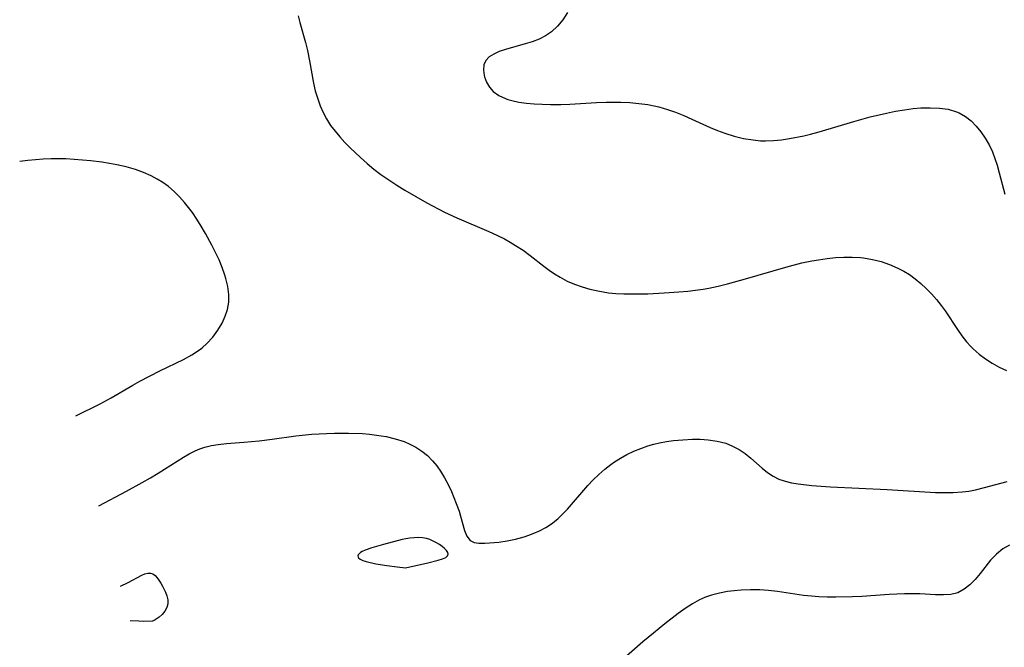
# Model space of a CAD drawing. Header units: metres. Extents: x 1073367 to 1082519, y 1569854 to 1574957.
# Tile 637 of 656: x 1079982 to 1080177, y 1570566 to 1570689. Entities that reach past the tile are written whole.
import ezdxf

# ---------------------------------------------------------------- set-up
doc = ezdxf.new("R2010")
doc.units = ezdxf.units.M
doc.layers.add('CGG_CurvaNivelLidar_v1', color=253, linetype='Continuous', lineweight=30)

msp = doc.modelspace()

# ---------------------------------------------------------------- linework, layer by layer
at = {"layer": 'CGG_CurvaNivelLidar_v1'}
for p, q in [((1080037.3666, 1570690.1229, 74.5), (1080037.6652, 1570688.8592, 74.5)), ((1080089.574, 1570689.3884, 75), (1080088.5238, 1570688.1247, 75)), ((1080090.4641, 1570690.7904, 75), (1080089.574, 1570689.3884, 75)), ((1080037.6652, 1570688.8592, 74.5), (1080038.7697, 1570684.8921, 74.5)), ((1080088.5238, 1570688.1247, 75), (1080087.3239, 1570687.0229, 75)), ((1080084.8755, 1570685.5714, 75), (1080083.534, 1570685.0554, 75)), ((1080086.1447, 1570686.2123, 75), (1080084.8755, 1570685.5714, 75)), ((1080087.3239, 1570687.0229, 75), (1080086.1447, 1570686.2123, 75)), ((1080038.7697, 1570684.8921, 74.5), (1080039.1518, 1570683.2866, 74.5)), ((1080082.1531, 1570684.6224, 75), (1080078.2401, 1570683.5121, 75)), ((1080083.534, 1570685.0554, 75), (1080082.1531, 1570684.6224, 75)), ((1080039.1518, 1570683.2866, 74.5), (1080039.5536, 1570681.2978, 74.5)), ((1080075.0021, 1570682.0552, 75), (1080074.3444, 1570681.3728, 75)), ((1080075.9114, 1570682.6162, 75), (1080075.0021, 1570682.0552, 75)), ((1080077.0084, 1570683.0912, 75), (1080075.9114, 1570682.6162, 75)), ((1080078.2401, 1570683.5121, 75), (1080077.0084, 1570683.0912, 75)), ((1080039.5536, 1570681.2978, 74.5), (1080040.3685, 1570676.8555, 74.5)), ((1080073.9732, 1570680.4759, 75), (1080073.9001, 1570679.4536, 75)), ((1080074.3444, 1570681.3728, 75), (1080073.9732, 1570680.4759, 75)), ((1080073.9001, 1570679.4536, 75), (1080074.0607, 1570678.3623, 75)), ((1080074.0607, 1570678.3623, 75), (1080074.1276, 1570678.0998, 75)), ((1080074.1276, 1570678.0998, 75), (1080074.5048, 1570677.0626, 75)), ((1080040.3685, 1570676.8555, 74.5), (1080040.7058, 1570675.3967, 74.5)), ((1080074.5048, 1570677.0626, 75), (1080075.0669, 1570676.079, 75)), ((1080075.0669, 1570676.079, 75), (1080075.8337, 1570675.2068, 75)), ((1080040.7058, 1570675.3967, 74.5), (1080041.1864, 1570673.7708, 74.5)), ((1080075.8337, 1570675.2068, 75), (1080076.9189, 1570674.4363, 75)), ((1080076.9189, 1570674.4363, 75), (1080078.2159, 1570673.839, 75)), ((1080078.2159, 1570673.839, 75), (1080078.7257, 1570673.6611, 75)), ((1080041.1864, 1570673.7708, 74.5), (1080041.6913, 1570672.4219, 74.5)), ((1080041.6913, 1570672.4219, 74.5), (1080042.2804, 1570671.1107, 74.5)), ((1080078.7257, 1570673.6611, 75), (1080079.474, 1570673.4433, 75)), ((1080079.474, 1570673.4433, 75), (1080080.8893, 1570673.1387, 75)), ((1080080.8893, 1570673.1387, 75), (1080082.3793, 1570672.9252, 75)), ((1080082.3793, 1570672.9252, 75), (1080083.9231, 1570672.7842, 75)), ((1080083.9231, 1570672.7842, 75), (1080085.5048, 1570672.7019, 75)), ((1080085.5048, 1570672.7019, 75), (1080087.1119, 1570672.668, 75)), ((1080087.1119, 1570672.668, 75), (1080089.1721, 1570672.6884, 75)), ((1080089.1721, 1570672.6884, 75), (1080090.9218, 1570672.7561, 75)), ((1080090.9218, 1570672.7561, 75), (1080096.1674, 1570673.0518, 75)), ((1080096.1674, 1570673.0518, 75), (1080098.1261, 1570673.1276, 75)), ((1080098.1261, 1570673.1276, 75), (1080099.7462, 1570673.1426, 75)), ((1080099.7462, 1570673.1426, 75), (1080101.0026, 1570673.1207, 75)), ((1080101.0026, 1570673.1207, 75), (1080102.7911, 1570673.0366, 75)), ((1080102.7911, 1570673.0366, 75), (1080104.5681, 1570672.8816, 75)), ((1080104.5681, 1570672.8816, 75), (1080106.328, 1570672.6414, 75)), ((1080106.328, 1570672.6414, 75), (1080108.523, 1570672.182, 75)), ((1080108.523, 1570672.182, 75), (1080110.1743, 1570671.699, 75)), ((1080158.6702, 1570671.8694, 75), (1080160.1876, 1570671.987, 75)), ((1080160.1876, 1570671.987, 75), (1080162.0377, 1570672.0383, 75)), ((1080162.0377, 1570672.0383, 75), (1080163.8403, 1570671.9631, 75)), ((1080163.8403, 1570671.9631, 75), (1080165.5722, 1570671.7187, 75)), ((1080042.2804, 1570671.1107, 74.5), (1080042.9494, 1570669.8416, 74.5)), ((1080110.1743, 1570671.699, 75), (1080111.8019, 1570671.1259, 75)), ((1080111.8019, 1570671.1259, 75), (1080113.4095, 1570670.4849, 75)), ((1080113.4095, 1570670.4849, 75), (1080114.9999, 1570669.7947, 75)), ((1080146.999, 1570669.3485, 75), (1080150.161, 1570670.2134, 75)), ((1080150.161, 1570670.2134, 75), (1080153.4168, 1570670.9888, 75)), ((1080153.4168, 1570670.9888, 75), (1080155.181, 1570671.349, 75)), ((1080155.181, 1570671.349, 75), (1080156.9406, 1570671.6497, 75)), ((1080156.9406, 1570671.6497, 75), (1080158.6702, 1570671.8694, 75)), ((1080165.5722, 1570671.7187, 75), (1080167.2036, 1570671.2467, 75)), ((1080167.2036, 1570671.2467, 75), (1080167.7516, 1570671.0108, 75)), ((1080167.7516, 1570671.0108, 75), (1080168.9666, 1570670.3092, 75)), ((1080168.9666, 1570670.3092, 75), (1080170.0855, 1570669.4315, 75)), ((1080042.9494, 1570669.8416, 74.5), (1080043.7451, 1570668.5564, 74.5)), ((1080043.7451, 1570668.5564, 74.5), (1080044.608, 1570667.3827, 74.5)), ((1080114.9999, 1570669.7947, 75), (1080118.623, 1570668.145, 75)), ((1080118.623, 1570668.145, 75), (1080120.0699, 1570667.5342, 75)), ((1080140.1159, 1570667.2679, 75), (1080146.999, 1570669.3485, 75)), ((1080170.0855, 1570669.4315, 75), (1080171.1143, 1570668.4103, 75)), ((1080171.1143, 1570668.4103, 75), (1080172.0535, 1570667.2693, 75)), ((1080044.608, 1570667.3827, 74.5), (1080045.5516, 1570666.2603, 74.5)), ((1080045.5516, 1570666.2603, 74.5), (1080046.5561, 1570665.1764, 74.5)), ((1080120.0699, 1570667.5342, 75), (1080121.5334, 1570666.9839, 75)), ((1080121.5334, 1570666.9839, 75), (1080123.362, 1570666.4171, 75)), ((1080123.362, 1570666.4171, 75), (1080125.2156, 1570665.9765, 75)), ((1080134.2641, 1570665.9522, 75), (1080137.1311, 1570666.5063, 75)), ((1080137.1311, 1570666.5063, 75), (1080138.4121, 1570666.8073, 75)), ((1080138.4121, 1570666.8073, 75), (1080140.1159, 1570667.2679, 75)), ((1080172.0535, 1570667.2693, 75), (1080172.8937, 1570666.0362, 75)), ((1080046.5561, 1570665.1764, 74.5), (1080047.6054, 1570664.1207, 74.5)), ((1080125.2156, 1570665.9765, 75), (1080127.0864, 1570665.6696, 75)), ((1080127.0864, 1570665.6696, 75), (1080128.5689, 1570665.5359, 75)), ((1080128.5689, 1570665.5359, 75), (1080129.5259, 1570665.5104, 75)), ((1080129.5259, 1570665.5104, 75), (1080131.102, 1570665.5666, 75)), ((1080131.102, 1570665.5666, 75), (1080132.6818, 1570665.7216, 75)), ((1080132.6818, 1570665.7216, 75), (1080134.2641, 1570665.9522, 75)), ((1080172.8937, 1570666.0362, 75), (1080173.6421, 1570664.7185, 75)), ((1080173.6421, 1570664.7185, 75), (1080174.295, 1570663.3284, 75)), ((1080047.6054, 1570664.1207, 74.5), (1080049.6569, 1570662.1916, 74.5)), ((1080049.6569, 1570662.1916, 74.5), (1080050.9592, 1570661.0455, 74.5)), ((1080174.295, 1570663.3284, 75), (1080174.7939, 1570662.0364, 75)), ((1079984.0236, 1570661.6086, 74.5), (1079982.3941, 1570661.3971, 74.5)), ((1079985.5337, 1570661.764, 74.5), (1079984.0236, 1570661.6086, 74.5)), ((1079987.0454, 1570661.8831, 74.5), (1079985.5337, 1570661.764, 74.5)), ((1079988.5744, 1570661.9564, 74.5), (1079987.0454, 1570661.8831, 74.5)), ((1079989.8472, 1570661.9741, 74.5), (1079988.5744, 1570661.9564, 74.5)), ((1079991.4893, 1570661.9398, 74.5), (1079989.8472, 1570661.9741, 74.5)), ((1079993.1304, 1570661.8524, 74.5), (1079991.4893, 1570661.9398, 74.5)), ((1079996.4041, 1570661.5581, 74.5), (1079993.1304, 1570661.8524, 74.5)), ((1079998.6187, 1570661.2782, 74.5), (1079996.4041, 1570661.5581, 74.5)), ((1080000.0996, 1570661.0405, 74.5), (1079998.6187, 1570661.2782, 74.5)), ((1080001.5684, 1570660.763, 74.5), (1080000.0996, 1570661.0405, 74.5)), ((1080003.4277, 1570660.3467, 74.5), (1080001.5684, 1570660.763, 74.5)), ((1080005.2486, 1570659.8347, 74.5), (1080003.4277, 1570660.3467, 74.5)), ((1080050.9592, 1570661.0455, 74.5), (1080052.2971, 1570659.9366, 74.5)), ((1080174.7939, 1570662.0364, 75), (1080175.2298, 1570660.7057, 75)), ((1080175.2298, 1570660.7057, 75), (1080175.6598, 1570659.2045, 75)), ((1080006.8154, 1570659.2737, 74.5), (1080005.2486, 1570659.8347, 74.5)), ((1080008.3296, 1570658.6029, 74.5), (1080006.8154, 1570659.2737, 74.5)), ((1080009.5171, 1570657.9703, 74.5), (1080008.3296, 1570658.6029, 74.5)), ((1080052.2971, 1570659.9366, 74.5), (1080053.6759, 1570658.8761, 74.5)), ((1080053.6759, 1570658.8761, 74.5), (1080055.2146, 1570657.796, 74.5)), ((1080175.6598, 1570659.2045, 75), (1080176.7864, 1570654.9889, 75)), ((1080010.6565, 1570657.2596, 74.5), (1080009.5171, 1570657.9703, 74.5)), ((1080011.7409, 1570656.4683, 74.5), (1080010.6565, 1570657.2596, 74.5)), ((1080012.8603, 1570655.5059, 74.5), (1080011.7409, 1570656.4683, 74.5)), ((1080055.2146, 1570657.796, 74.5), (1080056.7951, 1570656.771, 74.5)), ((1080056.7951, 1570656.771, 74.5), (1080058.4051, 1570655.7873, 74.5)), ((1080013.9143, 1570654.4592, 74.5), (1080012.8603, 1570655.5059, 74.5)), ((1080014.9111, 1570653.344, 74.5), (1080013.9143, 1570654.4592, 74.5)), ((1080058.4051, 1570655.7873, 74.5), (1080062.7473, 1570653.3072, 74.5)), ((1080015.7044, 1570652.3669, 74.5), (1080014.9111, 1570653.344, 74.5)), ((1080062.7473, 1570653.3072, 74.5), (1080066.2167, 1570651.4447, 74.5)), ((1080016.4601, 1570651.3532, 74.5), (1080015.7044, 1570652.3669, 74.5)), ((1080017.3618, 1570650.0236, 74.5), (1080016.4601, 1570651.3532, 74.5)), ((1080066.2167, 1570651.4447, 74.5), (1080068.613, 1570650.3087, 74.5)), ((1080018.2148, 1570648.6539, 74.5), (1080017.3618, 1570650.0236, 74.5)), ((1080019.0317, 1570647.2578, 74.5), (1080018.2148, 1570648.6539, 74.5)), ((1080068.613, 1570650.3087, 74.5), (1080074.9657, 1570647.6171, 74.5)), ((1080020.3007, 1570644.949, 74.5), (1080019.0317, 1570647.2578, 74.5)), ((1080074.9657, 1570647.6171, 74.5), (1080076.522, 1570646.9107, 74.5)), ((1080076.522, 1570646.9107, 74.5), (1080078.046, 1570646.1515, 74.5)), ((1080021.0456, 1570643.4882, 74.5), (1080020.3007, 1570644.949, 74.5)), ((1080078.046, 1570646.1515, 74.5), (1080079.1548, 1570645.5392, 74.5)), ((1080079.1548, 1570645.5392, 74.5), (1080080.237, 1570644.8853, 74.5)), ((1080080.237, 1570644.8853, 74.5), (1080081.6967, 1570643.9091, 74.5)), ((1080021.7353, 1570642.0057, 74.5), (1080021.0456, 1570643.4882, 74.5)), ((1080081.6967, 1570643.9091, 74.5), (1080083.1087, 1570642.8717, 74.5)), ((1080083.1087, 1570642.8717, 74.5), (1080085.8244, 1570640.7529, 74.5)), ((1080022.3524, 1570640.5145, 74.5), (1080021.7353, 1570642.0057, 74.5)), ((1080133.5394, 1570640.5993, 74.5), (1080136.6825, 1570641.4104, 74.5)), ((1080136.6825, 1570641.4104, 74.5), (1080138.6669, 1570641.8324, 74.5)), ((1080138.6669, 1570641.8324, 74.5), (1080140.0205, 1570642.0655, 74.5)), ((1080140.0205, 1570642.0655, 74.5), (1080141.6758, 1570642.2973, 74.5)), ((1080141.6758, 1570642.2973, 74.5), (1080143.331, 1570642.4688, 74.5)), ((1080143.331, 1570642.4688, 74.5), (1080144.9821, 1570642.5697, 74.5)), ((1080144.9821, 1570642.5697, 74.5), (1080146.6247, 1570642.5846, 74.5)), ((1080146.6247, 1570642.5846, 74.5), (1080148.2534, 1570642.4921, 74.5)), ((1080148.2534, 1570642.4921, 74.5), (1080148.8816, 1570642.4214, 74.5)), ((1080148.8816, 1570642.4214, 74.5), (1080150.6295, 1570642.1206, 74.5)), ((1080150.6295, 1570642.1206, 74.5), (1080152.3454, 1570641.6832, 74.5)), ((1080152.3454, 1570641.6832, 74.5), (1080154.0202, 1570641.1183, 74.5)), ((1080154.0202, 1570641.1183, 74.5), (1080155.6415, 1570640.4241, 74.5)), ((1080022.8816, 1570639.0201, 74.5), (1080022.3524, 1570640.5145, 74.5)), ((1080023.0902, 1570638.3305, 74.5), (1080022.8816, 1570639.0201, 74.5)), ((1080085.8244, 1570640.7529, 74.5), (1080086.8689, 1570639.985, 74.5)), ((1080086.8689, 1570639.985, 74.5), (1080087.9391, 1570639.2586, 74.5)), ((1080087.9391, 1570639.2586, 74.5), (1080089.0406, 1570638.587, 74.5)), ((1080125.6251, 1570638.301, 74.5), (1080133.5394, 1570640.5993, 74.5)), ((1080155.6415, 1570640.4241, 74.5), (1080156.8061, 1570639.8168, 74.5)), ((1080156.8061, 1570639.8168, 74.5), (1080157.9258, 1570639.1298, 74.5)), ((1080157.9258, 1570639.1298, 74.5), (1080159.0899, 1570638.2893, 74.5)), ((1080023.4627, 1570636.7635, 74.5), (1080023.0902, 1570638.3305, 74.5)), ((1080089.0406, 1570638.587, 74.5), (1080090.4379, 1570637.8557, 74.5)), ((1080090.4379, 1570637.8557, 74.5), (1080091.885, 1570637.2267, 74.5)), ((1080091.885, 1570637.2267, 74.5), (1080093.3688, 1570636.7013, 74.5)), ((1080120.206, 1570636.8591, 74.5), (1080122.023, 1570637.3047, 74.5)), ((1080122.023, 1570637.3047, 74.5), (1080125.6251, 1570638.301, 74.5)), ((1080159.0899, 1570638.2893, 74.5), (1080160.1997, 1570637.3679, 74.5)), ((1080160.1997, 1570637.3679, 74.5), (1080161.2608, 1570636.3807, 74.5)), ((1080023.6633, 1570635.2105, 74.5), (1080023.4627, 1570636.7635, 74.5)), ((1080023.646, 1570633.6826, 74.5), (1080023.6633, 1570635.2105, 74.5)), ((1080093.3688, 1570636.7013, 74.5), (1080094.8871, 1570636.2655, 74.5)), ((1080094.8871, 1570636.2655, 74.5), (1080096.432, 1570635.9099, 74.5)), ((1080096.432, 1570635.9099, 74.5), (1080097.495, 1570635.712, 74.5)), ((1080097.495, 1570635.712, 74.5), (1080098.5669, 1570635.553, 74.5)), ((1080098.5669, 1570635.553, 74.5), (1080099.9936, 1570635.4072, 74.5)), ((1080099.9936, 1570635.4072, 74.5), (1080101.5632, 1570635.3225, 74.5)), ((1080101.5632, 1570635.3225, 74.5), (1080103.1426, 1570635.2969, 74.5)), ((1080103.1426, 1570635.2969, 74.5), (1080106.3214, 1570635.3572, 74.5)), ((1080106.3214, 1570635.3572, 74.5), (1080109.539, 1570635.5018, 74.5)), ((1080109.539, 1570635.5018, 74.5), (1080112.4268, 1570635.7081, 74.5)), ((1080112.4268, 1570635.7081, 74.5), (1080114.2336, 1570635.8832, 74.5)), ((1080114.2336, 1570635.8832, 74.5), (1080117.2087, 1570636.2753, 74.5)), ((1080117.2087, 1570636.2753, 74.5), (1080118.3785, 1570636.4771, 74.5)), ((1080118.3785, 1570636.4771, 74.5), (1080120.206, 1570636.8591, 74.5)), ((1080161.2608, 1570636.3807, 74.5), (1080162.292, 1570635.3213, 74.5)), ((1080162.292, 1570635.3213, 74.5), (1080163.273, 1570634.2107, 74.5)), ((1080023.3935, 1570632.2725, 74.5), (1080023.646, 1570633.6826, 74.5)), ((1080163.273, 1570634.2107, 74.5), (1080164.1979, 1570633.0508, 74.5)), ((1080164.1979, 1570633.0508, 74.5), (1080164.9803, 1570631.9675, 74.5)), ((1080022.9413, 1570630.8991, 74.5), (1080023.3935, 1570632.2725, 74.5)), ((1080164.9803, 1570631.9675, 74.5), (1080167.4275, 1570628.3077, 74.5)), ((1080021.4726, 1570628.1311, 74.5), (1080022.3262, 1570629.5676, 74.5)), ((1080022.3262, 1570629.5676, 74.5), (1080022.9413, 1570630.8991, 74.5)), ((1080020.4677, 1570626.7754, 74.5), (1080021.4726, 1570628.1311, 74.5)), ((1080167.4275, 1570628.3077, 74.5), (1080168.3038, 1570627.0656, 74.5)), ((1080018.3723, 1570624.6828, 74.5), (1080019.3195, 1570625.5246, 74.5)), ((1080019.3195, 1570625.5246, 74.5), (1080020.4677, 1570626.7754, 74.5)), ((1080168.3038, 1570627.0656, 74.5), (1080169.2285, 1570625.8753, 74.5)), ((1080169.2285, 1570625.8753, 74.5), (1080170.0223, 1570624.9742, 74.5)), ((1080016.3384, 1570623.2965, 74.5), (1080017.8772, 1570624.3019, 74.5)), ((1080017.8772, 1570624.3019, 74.5), (1080018.3723, 1570624.6828, 74.5)), ((1080170.0223, 1570624.9742, 74.5), (1080170.4953, 1570624.4936, 74.5)), ((1080170.4953, 1570624.4936, 74.5), (1080171.6665, 1570623.4541, 74.5)), ((1080171.6665, 1570623.4541, 74.5), (1080172.9248, 1570622.5133, 74.5)), ((1080010.0596, 1570620.1298, 74.5), (1080014.6928, 1570622.3982, 74.5)), ((1080014.6928, 1570622.3982, 74.5), (1080016.3384, 1570623.2965, 74.5)), ((1080172.9248, 1570622.5133, 74.5), (1080174.256, 1570621.6627, 74.5)), ((1080174.256, 1570621.6627, 74.5), (1080175.6501, 1570620.8989, 74.5)), ((1080006.0748, 1570618.0759, 74.5), (1080010.0596, 1570620.1298, 74.5)), ((1080175.6501, 1570620.8989, 74.5), (1080177.0787, 1570620.2274, 74.5)), ((1080004.6901, 1570617.3176, 74.5), (1080006.0748, 1570618.0759, 74.5)), ((1080000.4525, 1570614.8468, 74.5), (1080004.6901, 1570617.3176, 74.5)), ((1079993.4667, 1570611.2762, 74.5), (1079998.2999, 1570613.654, 74.5)), ((1079998.2999, 1570613.654, 74.5), (1080000.4525, 1570614.8468, 74.5)), ((1080040.0624, 1570607.6425, 74), (1080042.9588, 1570607.8111, 74)), ((1080042.9588, 1570607.8111, 74), (1080044.526, 1570607.8516, 74)), ((1080044.526, 1570607.8516, 74), (1080047.2716, 1570607.8589, 74)), ((1080047.2716, 1570607.8589, 74), (1080050.0189, 1570607.7526, 74)), ((1080023.1921, 1570605.8263, 74), (1080026.6045, 1570606.0583, 74)), ((1080026.6045, 1570606.0583, 74), (1080029.6163, 1570606.3178, 74)), ((1080029.6163, 1570606.3178, 74), (1080032.2168, 1570606.6508, 74)), ((1080032.2168, 1570606.6508, 74), (1080036.883, 1570607.3075, 74)), ((1080036.883, 1570607.3075, 74), (1080040.0624, 1570607.6425, 74)), ((1080050.0189, 1570607.7526, 74), (1080051.389, 1570607.6418, 74)), ((1080051.389, 1570607.6418, 74), (1080053.7174, 1570607.3421, 74)), ((1080053.7174, 1570607.3421, 74), (1080054.6779, 1570607.1705, 74)), ((1080054.6779, 1570607.1705, 74), (1080056.4808, 1570606.7563, 74)), ((1080056.4808, 1570606.7563, 74), (1080058.2169, 1570606.1993, 74)), ((1080058.2169, 1570606.1993, 74), (1080059.3968, 1570605.6949, 74)), ((1080107.4762, 1570605.6546, 74), (1080108.6118, 1570605.9188, 74)), ((1080108.6118, 1570605.9188, 74), (1080109.9941, 1570606.1778, 74)), ((1080109.9941, 1570606.1778, 74), (1080111.3843, 1570606.3787, 74)), ((1080111.3843, 1570606.3787, 74), (1080113.262, 1570606.5657, 74)), ((1080113.262, 1570606.5657, 74), (1080115.1305, 1570606.6556, 74)), ((1080115.1305, 1570606.6556, 74), (1080116.6791, 1570606.6489, 74)), ((1080116.6791, 1570606.6489, 74), (1080118.2018, 1570606.557, 74)), ((1080118.2018, 1570606.557, 74), (1080120.005, 1570606.3056, 74)), ((1080120.005, 1570606.3056, 74), (1080121.73, 1570605.8544, 74)), ((1080121.73, 1570605.8544, 74), (1080123.0618, 1570605.3069, 74)), ((1080015.8239, 1570603.7869, 74), (1080016.9841, 1570604.3619, 74)), ((1080016.9841, 1570604.3619, 74), (1080017.9568, 1570604.7648, 74)), ((1080017.9568, 1570604.7648, 74), (1080018.9524, 1570605.0989, 74)), ((1080018.9524, 1570605.0989, 74), (1080020.2229, 1570605.4152, 74)), ((1080020.2229, 1570605.4152, 74), (1080021.5217, 1570605.6392, 74)), ((1080021.5217, 1570605.6392, 74), (1080023.1921, 1570605.8263, 74)), ((1080059.3968, 1570605.6949, 74), (1080060.5243, 1570605.0984, 74)), ((1080060.5243, 1570605.0984, 74), (1080061.7251, 1570604.3169, 74)), ((1080061.7251, 1570604.3169, 74), (1080062.8402, 1570603.4248, 74)), ((1080102.2122, 1570603.6505, 74), (1080103.5595, 1570604.2946, 74)), ((1080103.5595, 1570604.2946, 74), (1080104.9414, 1570604.8592, 74)), ((1080104.9414, 1570604.8592, 74), (1080106.3536, 1570605.3402, 74)), ((1080106.3536, 1570605.3402, 74), (1080107.4762, 1570605.6546, 74)), ((1080123.0618, 1570605.3069, 74), (1080124.326, 1570604.6208, 74)), ((1080124.326, 1570604.6208, 74), (1080125.523, 1570603.8272, 74)), ((1080009.703, 1570599.9796, 74), (1080014.6868, 1570603.1424, 74)), ((1080014.6868, 1570603.1424, 74), (1080015.8239, 1570603.7869, 74)), ((1080062.8402, 1570603.4248, 74), (1080063.8557, 1570602.4223, 74)), ((1080063.8557, 1570602.4223, 74), (1080064.676, 1570601.4252, 74)), ((1080099.0383, 1570601.6904, 74), (1080099.7172, 1570602.1696, 74)), ((1080099.7172, 1570602.1696, 74), (1080100.9052, 1570602.9265, 74)), ((1080100.9052, 1570602.9265, 74), (1080102.2122, 1570603.6505, 74)), ((1080125.523, 1570603.8272, 74), (1080126.6502, 1570602.9517, 74)), ((1080126.6502, 1570602.9517, 74), (1080128.8913, 1570600.9604, 74)), ((1080064.676, 1570601.4252, 74), (1080065.4183, 1570600.356, 74)), ((1080065.4183, 1570600.356, 74), (1080066.2003, 1570599.0491, 74)), ((1080096.6679, 1570599.7185, 74), (1080097.8271, 1570600.7402, 74)), ((1080097.8271, 1570600.7402, 74), (1080099.0383, 1570601.6904, 74)), ((1080128.8913, 1570600.9604, 74), (1080129.9327, 1570600.1111, 74)), ((1080129.9327, 1570600.1111, 74), (1080131.0207, 1570599.3679, 74)), ((1080003.4435, 1570596.4322, 74), (1080006.5385, 1570598.1201, 74)), ((1080006.5385, 1570598.1201, 74), (1080008.1832, 1570599.0604, 74)), ((1080008.1832, 1570599.0604, 74), (1080009.703, 1570599.9796, 74)), ((1080066.2003, 1570599.0491, 74), (1080066.9108, 1570597.6947, 74)), ((1080094.4885, 1570597.5119, 74), (1080095.5559, 1570598.6389, 74)), ((1080095.5559, 1570598.6389, 74), (1080096.6679, 1570599.7185, 74)), ((1080131.0207, 1570599.3679, 74), (1080132.1712, 1570598.7772, 74)), ((1080132.1712, 1570598.7772, 74), (1080133.3971, 1570598.3678, 74)), ((1080133.3971, 1570598.3678, 74), (1080134.6969, 1570598.08, 74)), ((1080134.6969, 1570598.08, 74), (1080135.9823, 1570597.8601, 74)), ((1080172.7353, 1570597.1139, 74), (1080177.245, 1570598.3251, 74)), ((1079997.9772, 1570593.5134, 74), (1080003.4435, 1570596.4322, 74)), ((1080066.9108, 1570597.6947, 74), (1080067.5592, 1570596.3142, 74)), ((1080067.5592, 1570596.3142, 74), (1080068.518, 1570594.0026, 74)), ((1080090.4866, 1570592.8914, 74), (1080094.4885, 1570597.5119, 74)), ((1080135.9823, 1570597.8601, 74), (1080138.6929, 1570597.5222, 74)), ((1080138.6929, 1570597.5222, 74), (1080142.3622, 1570597.2525, 74)), ((1080142.3622, 1570597.2525, 74), (1080153.5547, 1570596.7606, 74)), ((1080153.5547, 1570596.7606, 74), (1080163.0554, 1570596.1761, 74)), ((1080163.0554, 1570596.1761, 74), (1080164.8189, 1570596.1171, 74)), ((1080164.8189, 1570596.1171, 74), (1080166.572, 1570596.1317, 74)), ((1080166.572, 1570596.1317, 74), (1080168.3632, 1570596.2596, 74)), ((1080168.3632, 1570596.2596, 74), (1080169.6691, 1570596.4442, 74)), ((1080169.6691, 1570596.4442, 74), (1080170.9684, 1570596.6949, 74)), ((1080170.9684, 1570596.6949, 74), (1080172.7353, 1570597.1139, 74)), ((1080068.518, 1570594.0026, 74), (1080069.0769, 1570592.4512, 74)), ((1080069.0769, 1570592.4512, 74), (1080069.3911, 1570591.4537, 74)), ((1080089.7759, 1570592.1336, 74), (1080090.4866, 1570592.8914, 74)), ((1080069.3911, 1570591.4537, 74), (1080070.1675, 1570588.6281, 74)), ((1080087.3148, 1570589.9615, 74), (1080088.5842, 1570590.984, 74)), ((1080088.5842, 1570590.984, 74), (1080089.7759, 1570592.1336, 74)), ((1080070.1675, 1570588.6281, 74), (1080070.6173, 1570587.51, 74)), ((1080083.7281, 1570588.0464, 74), (1080084.9706, 1570588.5929, 74)), ((1080084.9706, 1570588.5929, 74), (1080086.1717, 1570589.2258, 74)), ((1080086.1717, 1570589.2258, 74), (1080087.3148, 1570589.9615, 74)), ((1080057.8528, 1570586.8943, 74), (1080054.1662, 1570585.9019, 74)), ((1080058.558, 1570587.04, 74), (1080057.8528, 1570586.8943, 74)), ((1080059.3895, 1570587.1655, 74), (1080058.558, 1570587.04, 74)), ((1080060.2184, 1570587.2383, 74), (1080059.3895, 1570587.1655, 74)), ((1080061.0387, 1570587.2539, 74), (1080060.2184, 1570587.2383, 74)), ((1080061.8435, 1570587.2022, 74), (1080061.0387, 1570587.2539, 74)), ((1080062.6236, 1570587.0676, 74), (1080061.8435, 1570587.2022, 74)), ((1080063.3245, 1570586.8539, 74), (1080062.6236, 1570587.0676, 74)), ((1080063.9936, 1570586.5709, 74), (1080063.3245, 1570586.8539, 74)), ((1080064.6283, 1570586.2381, 74), (1080063.9936, 1570586.5709, 74)), ((1080070.6173, 1570587.51, 74), (1080071.2535, 1570586.7069, 74)), ((1080071.2535, 1570586.7069, 74), (1080072.0375, 1570586.3213, 74)), ((1080076.9398, 1570586.3872, 74), (1080078.5834, 1570586.5991, 74)), ((1080078.5834, 1570586.5991, 74), (1080080.2393, 1570586.9338, 74)), ((1080080.2393, 1570586.9338, 74), (1080081.9102, 1570587.396, 74)), ((1080081.9102, 1570587.396, 74), (1080082.8236, 1570587.7026, 74)), ((1080082.8236, 1570587.7026, 74), (1080083.7281, 1570588.0464, 74)), ((1080049.985, 1570584.4987, 74), (1080049.6304, 1570584.2888, 74)), ((1080050.5507, 1570584.7596, 74), (1080049.985, 1570584.4987, 74)), ((1080051.8926, 1570585.2368, 74), (1080050.5507, 1570584.7596, 74)), ((1080054.1662, 1570585.9019, 74), (1080051.8926, 1570585.2368, 74)), ((1080065.222, 1570585.8712, 74), (1080064.6283, 1570586.2381, 74)), ((1080065.7636, 1570585.4841, 74), (1080065.222, 1570585.8712, 74)), ((1080066.2363, 1570585.0887, 74), (1080065.7636, 1570585.4841, 74)), ((1080066.6159, 1570584.6968, 74), (1080066.2363, 1570585.0887, 74)), ((1080066.8686, 1570584.3204, 74), (1080066.6159, 1570584.6968, 74)), ((1080072.0375, 1570586.3213, 74), (1080073.0111, 1570586.1707, 74)), ((1080073.0111, 1570586.1707, 74), (1080074.1361, 1570586.1723, 74)), ((1080074.1361, 1570586.1723, 74), (1080076.9398, 1570586.3872, 74)), ((1080176.3427, 1570585.0334, 74), (1080175.0833, 1570584.0171, 74)), ((1080177.6745, 1570585.7522, 74), (1080176.3427, 1570585.0334, 74)), ((1080049.1861, 1570583.8487, 74), (1080049.1166, 1570583.6343, 74)), ((1080049.1166, 1570583.6343, 74), (1080049.1459, 1570583.4267, 74)), ((1080049.1459, 1570583.4267, 74), (1080049.2631, 1570583.2356, 74)), ((1080049.3538, 1570584.0652, 74), (1080049.1861, 1570583.8487, 74)), ((1080049.2631, 1570583.2356, 74), (1080049.5872, 1570582.9763, 74)), ((1080049.6304, 1570584.2888, 74), (1080049.3538, 1570584.0652, 74)), ((1080049.5872, 1570582.9763, 74), (1080050.0752, 1570582.741, 74)), ((1080050.0752, 1570582.741, 74), (1080050.7791, 1570582.5153, 74)), ((1080062.9168, 1570582.2584, 74), (1080064.9753, 1570582.7915, 74)), ((1080064.9753, 1570582.7915, 74), (1080065.8172, 1570583.0733, 74)), ((1080065.8172, 1570583.0733, 74), (1080066.4414, 1570583.3583, 74)), ((1080066.4414, 1570583.3583, 74), (1080066.8023, 1570583.6478, 74)), ((1080066.8023, 1570583.6478, 74), (1080066.9487, 1570583.9728, 74)), ((1080066.9487, 1570583.9728, 74), (1080066.8686, 1570584.3204, 74)), ((1080173.9576, 1570582.817, 74), (1080171.873, 1570580.1785, 74)), ((1080175.0833, 1570584.0171, 74), (1080173.9576, 1570582.817, 74)), ((1080050.7791, 1570582.5153, 74), (1080052.6845, 1570582.0925, 74)), ((1080052.6845, 1570582.0925, 74), (1080054.8569, 1570581.7345, 74)), ((1080054.8569, 1570581.7345, 74), (1080056.8419, 1570581.4744, 74)), ((1080056.8419, 1570581.4744, 74), (1080058.5, 1570581.321, 74)), ((1080058.5, 1570581.321, 74), (1080062.9168, 1570582.2584, 74)), ((1080003.8246, 1570578.4033, 73.5), (1080006.5019, 1570579.8449, 73.5)), ((1080006.5019, 1570579.8449, 73.5), (1080007.1118, 1570580.1013, 73.5)), ((1080007.1118, 1570580.1013, 73.5), (1080007.6902, 1570580.2521, 73.5)), ((1080007.6902, 1570580.2521, 73.5), (1080008.2284, 1570580.2499, 73.5)), ((1080008.2284, 1570580.2499, 73.5), (1080008.6826, 1570580.0766, 73.5)), ((1080008.6826, 1570580.0766, 73.5), (1080009.1023, 1570579.7639, 73.5)), ((1080009.1023, 1570579.7639, 73.5), (1080009.4951, 1570579.346, 73.5)), ((1080009.4951, 1570579.346, 73.5), (1080009.8668, 1570578.8503, 73.5)), ((1080009.8668, 1570578.8503, 73.5), (1080010.221, 1570578.2984, 73.5)), ((1080170.8863, 1570579.0042, 74), (1080169.8463, 1570577.9419, 74)), ((1080171.873, 1570580.1785, 74), (1080170.8863, 1570579.0042, 74)), ((1080002.3004, 1570577.6672, 73.5), (1080003.8246, 1570578.4033, 73.5)), ((1080010.221, 1570578.2984, 73.5), (1080010.5593, 1570577.7079, 73.5)), ((1080010.5593, 1570577.7079, 73.5), (1080011.1846, 1570576.4675, 73.5)), ((1080123.3857, 1570576.7868, 74), (1080122.0527, 1570576.6149, 74)), ((1080124.7329, 1570576.8998, 74), (1080123.3857, 1570576.7868, 74)), ((1080126.5685, 1570576.9609, 74), (1080124.7329, 1570576.8998, 74)), ((1080128.4149, 1570576.9249, 74), (1080126.5685, 1570576.9609, 74)), ((1080130.1496, 1570576.8082, 74), (1080128.4149, 1570576.9249, 74)), ((1080131.8826, 1570576.6196, 74), (1080130.1496, 1570576.8082, 74)), ((1080168.7332, 1570577.0533, 74), (1080167.4741, 1570576.3921, 74)), ((1080169.8463, 1570577.9419, 74), (1080168.7332, 1570577.0533, 74)), ((1080011.1846, 1570576.4675, 73.5), (1080011.4502, 1570575.7587, 73.5)), ((1080011.4502, 1570575.7587, 73.5), (1080011.6015, 1570574.9903, 73.5)), ((1080011.6015, 1570574.9903, 73.5), (1080011.5993, 1570574.2033, 73.5)), ((1080116.5315, 1570574.9657, 74), (1080115.1043, 1570574.181, 74)), ((1080117.6804, 1570575.4768, 74), (1080116.5315, 1570574.9657, 74)), ((1080118.8642, 1570575.8987, 74), (1080117.6804, 1570575.4768, 74)), ((1080120.439, 1570576.3161, 74), (1080118.8642, 1570575.8987, 74)), ((1080122.0527, 1570576.6149, 74), (1080120.439, 1570576.3161, 74)), ((1080137.0207, 1570575.8657, 74), (1080131.8826, 1570576.6196, 74)), ((1080138.5911, 1570575.6961, 74), (1080137.0207, 1570575.8657, 74)), ((1080140.0804, 1570575.5908, 74), (1080138.5911, 1570575.6961, 74)), ((1080141.7325, 1570575.5262, 74), (1080140.0804, 1570575.5908, 74)), ((1080143.3891, 1570575.5064, 74), (1080141.7325, 1570575.5262, 74)), ((1080146.7075, 1570575.5751, 74), (1080143.3891, 1570575.5064, 74)), ((1080148.5613, 1570575.6654, 74), (1080146.7075, 1570575.5751, 74)), ((1080153.9706, 1570576.0092, 74), (1080148.5613, 1570575.6654, 74)), ((1080156.9545, 1570576.1416, 74), (1080153.9706, 1570576.0092, 74)), ((1080158.4457, 1570576.1609, 74), (1080156.9545, 1570576.1416, 74)), ((1080159.9802, 1570576.1352, 74), (1080158.4457, 1570576.1609, 74)), ((1080163.0992, 1570575.986, 74), (1080159.9802, 1570576.1352, 74)), ((1080164.6499, 1570575.9516, 74), (1080163.0992, 1570575.986, 74)), ((1080166.1145, 1570576.0551, 74), (1080164.6499, 1570575.9516, 74)), ((1080167.4741, 1570576.3921, 74), (1080166.1145, 1570576.0551, 74)), ((1080011.4076, 1570573.4378, 73.5), (1080011.0191, 1570572.7315, 73.5)), ((1080011.5993, 1570574.2033, 73.5), (1080011.4076, 1570573.4378, 73.5)), ((1080113.7214, 1570573.2882, 74), (1080112.2817, 1570572.2612, 74)), ((1080115.1043, 1570574.181, 74), (1080113.7214, 1570573.2882, 74)), ((1080008.924, 1570570.9142, 73.5), (1080008.6243, 1570570.7746, 73.5)), ((1080009.3466, 1570571.1638, 73.5), (1080008.924, 1570570.9142, 73.5)), ((1080009.9129, 1570571.575, 73.5), (1080009.3466, 1570571.1638, 73.5)), ((1080010.4953, 1570572.104, 73.5), (1080009.9129, 1570571.575, 73.5)), ((1080011.0191, 1570572.7315, 73.5), (1080010.4953, 1570572.104, 73.5)), ((1080112.2817, 1570572.2612, 74), (1080109.6634, 1570570.2428, 74)), ((1080005.8806, 1570570.7487, 73.5), (1080004.2227, 1570570.8324, 73.5)), ((1080006.8539, 1570570.7311, 73.5), (1080005.8806, 1570570.7487, 73.5)), ((1080008.5, 1570570.7559, 73.5), (1080006.8539, 1570570.7311, 73.5)), ((1080008.6243, 1570570.7746, 73.5), (1080008.5, 1570570.7559, 73.5)), ((1080109.6634, 1570570.2428, 74), (1080107.4247, 1570568.428, 74)), ((1080107.4247, 1570568.428, 74), (1080105.3494, 1570566.6727, 74)), ((1080105.3494, 1570566.6727, 74), (1080101.005, 1570562.8756, 74))]:
    msp.add_line(p, q, dxfattribs=at)

doc.saveas('drawing.dxf')
